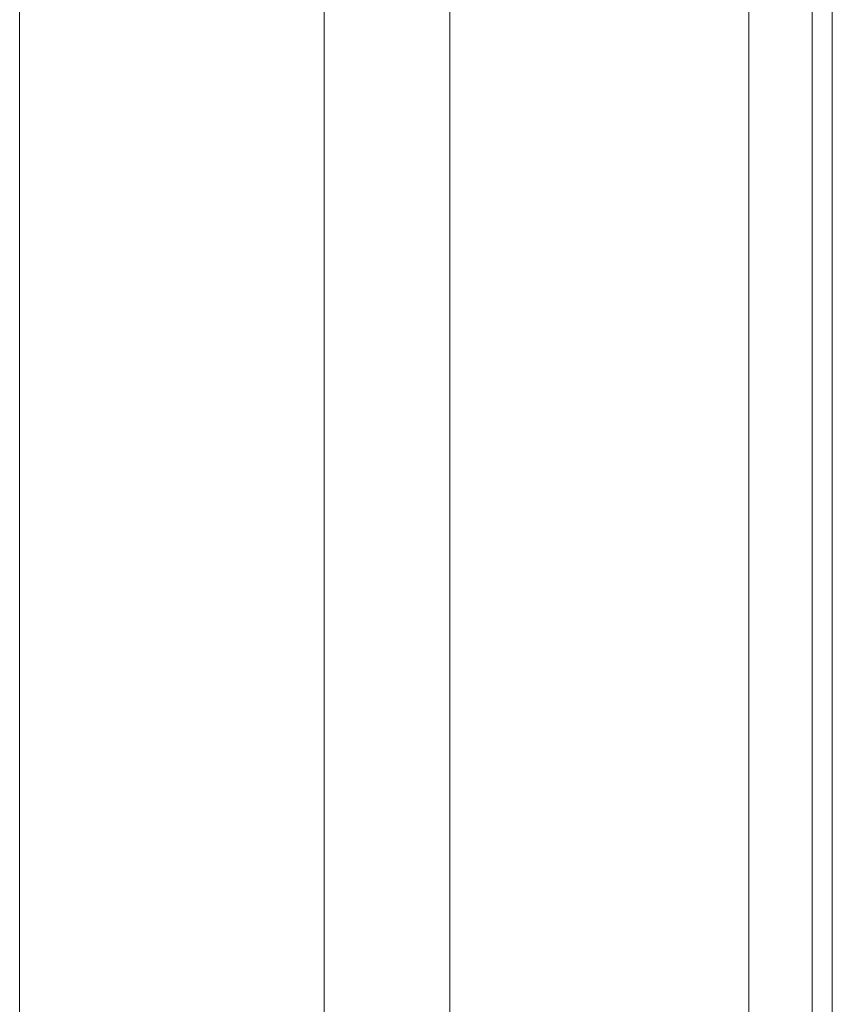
# Model space of a CAD drawing. Header units: inches. Extents: x 424 to 2043, y -237 to 445.
# Tile 755 of 965: x 872.314 to 872.459, y 213.422 to 213.597. Entities that reach past the tile are written whole.
import ezdxf

# ---------------------------------------------------------------- set-up
doc = ezdxf.new("R2010")
doc.units = ezdxf.units.IN
doc.header["$MEASUREMENT"] = 0
doc.layers.add('A-DOOR', color=31, linetype='Continuous', lineweight=9)

# ---------------------------------------------------------------- blocks, each defined once
blk = doc.blocks.new('5-panel_Bi-fold_external_door_10806 - Type 1-239875-Section 1')
at = {"layer": 'A-DOOR'}
for p, q in [((-104.57272, -2.937), (-104.57272, -0.19843)), ((-104.44285, -0.19885), (-104.44285, -2.937)), ((-104.4316, -0.27426), (-104.4316, -2.83524)), ((-104.42802, -0.27426), (-104.42802, -2.83524)), ((-104.51851, -1.688), (-104.51851, -0.36346)), ((-104.49612, -0.36346), (-104.49612, -1.688))]:
    blk.add_line(p, q, dxfattribs=at)

msp = doc.modelspace()

# ---------------------------------------------------------------- block references
at = {"layer": 'A-DOOR'}
msp.add_blockref('5-panel_Bi-fold_external_door_10806 - Type 1-239875-Section 1', (976.88654, 215.09721), dxfattribs=at)

doc.saveas('drawing.dxf')
